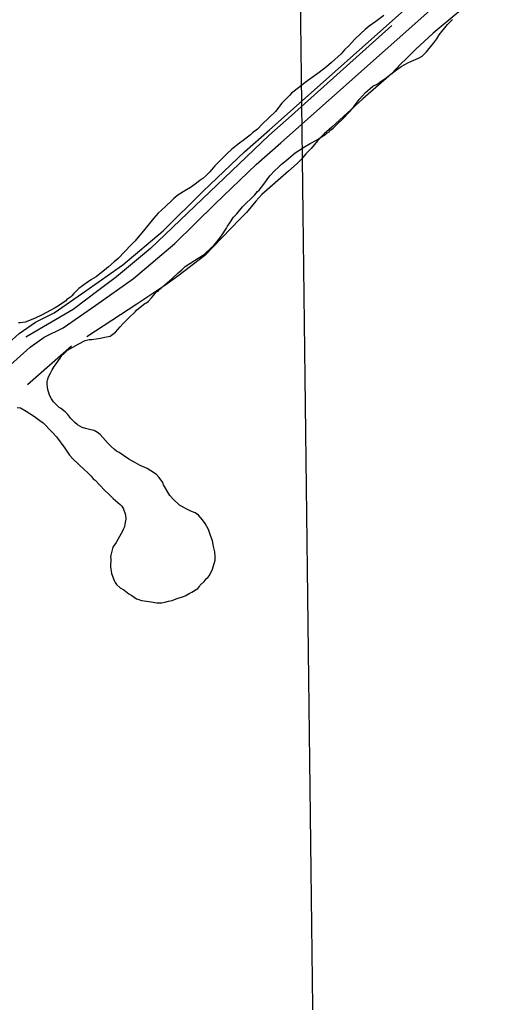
# Model space of a CAD drawing. Extents: x 3704301 to 3742427, y 506229 to 532009.
# Drawn here: x 3723890 to 3724729, y 513031 to 514730 of the extents above; entities that cross this region are included whole.
import ezdxf

# ---------------------------------------------------------------- set-up
doc = ezdxf.new("R2010")
doc.units = 0
for name, color, linetype in [('V-GRID-MAJR', 7, 'Continuous'), ('V-ROAD-CNTR', 7, 'Continuous'), ('V-SITE-VEGE', 7, 'Continuous'), ('V-TOPO-SHOR', 7, 'Continuous')]:
    doc.layers.add(name, color=color, linetype=linetype)

msp = doc.modelspace()

# ---------------------------------------------------------------- linework, layer by layer
at = {"layer": 'V-GRID-MAJR'}
msp.add_spline([(3724411.217, 511839.73000000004), (3724337.211, 517896.76900000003), (3724263.162, 523957.275), (3724189.114, 530017.796), (3724189.072, 530021.25)], degree=3, dxfattribs=at)
at = {"layer": 'V-ROAD-CNTR'}
for points in [[(3722633.919901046, 513012.9027539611), (3722634.8356913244, 513019.774934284), (3722638.166684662, 513027.64091855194), (3722648.559663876, 513038.1808974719), (3722697.579565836, 513076.95781991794), (3723907.967145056, 514163.97664587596), (3723932.361096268, 514181.200611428), (3723964.8350313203, 514197.180579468), (3724021.4349181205, 514236.58950064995), (3724086.643787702, 514282.13940954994), (3724158.195644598, 514342.76628829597), (3724227.951505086, 514411.60415062), (3724298.632363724, 514479.2420153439), (3724341.4582780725, 514517.11493959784), (3725340.516279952, 515405.57516267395), (3725366.021228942, 515428.200117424), (3725379.218202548, 515445.65608251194), (3725408.2741444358, 515488.7659962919)], [(3722609.377345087, 513036.5904614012), (3722612.776735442, 513044.62088459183), (3722628.497704, 513060.56285270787), (3722678.2316045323, 513099.9037740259), (3723889.2291825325, 514187.47059888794), (3723916.9911270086, 514207.0725596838), (3723949.55506188, 514223.0965276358), (3724004.2749524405, 514261.1974514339), (3724068.3178243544, 514305.9313619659), (3724137.933685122, 514364.91824399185), (3724207.0435469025, 514433.12010758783), (3724278.316404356, 514501.32397117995), (3724321.5543178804, 514539.560894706), (3725320.594319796, 515428.0051178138), (3725343.8852732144, 515448.6660764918), (3725354.7962513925, 515463.09804762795), (3725371.519217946, 515487.909998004)]]:
    msp.add_lwpolyline(points, dxfattribs=at)
at = {"layer": 'V-SITE-VEGE'}
for p, q in [((3724629.344, 514721.164), (3724638.085, 514729.815)), ((3724615.1180000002, 514703.304), (3724629.344, 514721.164)), ((3724605.808, 514689.764), (3724610.736, 514696.805)), ((3724610.736, 514696.805), (3724615.1180000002, 514703.304)), ((3724585.574, 514666.501), (3724593.221, 514674.07)), ((3724593.221, 514674.07), (3724602.525, 514686.522)), ((3724602.525, 514686.522), (3724605.808, 514689.764)), ((3724562.147, 514655.755), (3724580.1240000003, 514663.81200000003)), ((3724580.1240000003, 514663.81200000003), (3724585.574, 514666.501)), ((3724523.964, 514629.86600000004), (3724540.884, 514643.367)), ((3724540.884, 514643.367), (3724549.0640000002, 514648.759)), ((3724549.0640000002, 514648.759), (3724562.147, 514655.755)), ((3724513.054, 514622.318), (3724520.691, 514627.712)), ((3724520.691, 514627.712), (3724523.964, 514629.86600000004)), ((3724487.411, 514603.9740000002), (3724495.6010000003, 514610.996)), ((3724495.6010000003, 514610.996), (3724500.512, 514614.7749999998)), ((3724500.512, 514614.775), (3724508.69, 514619.08)), ((3724508.69, 514619.08), (3724513.054, 514622.318)), ((3724469.9050000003, 514582.326), (3724476.477, 514591.532)), ((3724476.477, 514591.532), (3724482.49, 514598.022)), ((3724482.49, 514598.022), (3724487.411, 514603.9740000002)), ((3724449.677, 514559.606), (3724466.075, 514577.454)), ((3724466.075, 514577.454), (3724469.9050000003, 514582.326)), ((3724437.11, 514547.715), (3724449.677, 514559.606)), ((3724424.5500000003, 514535.82400000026), (3724426.19, 514537.989)), ((3724426.19, 514537.989), (3724431.648, 514542.308)), ((3724431.648, 514542.308), (3724437.11, 514547.715)), ((3724391.833, 514515.8870000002), (3724402.73, 514521.265)), ((3724402.73, 514521.265), (3724409.823, 514526.1210000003)), ((3724409.823, 514526.121), (3724419.094, 514532.05)), ((3724419.094, 514532.05), (3724420.7320000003, 514533.672)), ((3724420.7320000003, 514533.672), (3724424.5500000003, 514535.824)), ((3724372.201, 514503.49100000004), (3724382.019, 514509.958)), ((3724382.019, 514509.958), (3724391.833, 514515.8870000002)), ((3724350.369, 514486.21400000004), (3724366.202, 514499.718)), ((3724366.202, 514499.718), (3724372.201, 514503.49100000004)), ((3724330.71, 514468.928), (3724336.719, 514474.329)), ((3724336.719, 514474.329), (3724341.637, 514479.19500000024)), ((3724341.637, 514479.19500000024), (3724350.369, 514486.21400000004)), ((3724313.751, 514447.82), (3724317.589, 514453.77900000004)), ((3724317.589, 514453.77900000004), (3724321.968, 514459.733)), ((3724321.968, 514459.733), (3724330.71, 514468.928)), ((3724303.9, 514434.827), (3724313.751, 514447.82)), ((3724274.941, 514406.174), (3724296.251, 514427.26)), ((3724296.251, 514427.26), (3724301.17, 514432.669)), ((3724301.17, 514432.669), (3724303.9, 514434.827)), ((3724265.097, 514394.26900000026), (3724274.941, 514406.174)), ((3724253.056, 514378.569), (3724259.631, 514388.319)), ((3724259.631, 514388.319), (3724265.097, 514394.26900000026)), ((3724238.809, 514356.362), (3724247.574, 514369.36100000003)), ((3724247.574, 514369.36100000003), (3724249.221, 514372.613)), ((3724249.221, 514372.613), (3724253.056, 514378.569)), ((3724230.598, 514345.536), (3724238.809, 514356.362)), ((3724208.744, 514323.912), (3724221.306, 514335.802)), ((3724221.306, 514335.802), (3724224.585, 514339.04600000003)), ((3724224.585, 514339.04600000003), (3724230.598, 514345.536)), ((3724191.84, 514313.674), (3724198.381, 514317.444)), ((3724198.381, 514317.444), (3724208.744, 514323.912)), ((3724170.014, 514297.484), (3724176.025, 514303.43200000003)), ((3724176.025, 514303.43200000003), (3724191.84, 514313.674)), ((3724153.628, 514282.354), (3724164.007, 514292.082)), ((3724164.007, 514292.082), (3724170.014, 514297.484)), ((3724134.518, 514265.60500000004), (3724137.252, 514268.851)), ((3724137.252, 514268.851), (3724153.628, 514282.354)), ((3724112.66, 514243.438), (3724117.5810000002, 514248.846)), ((3724117.5810000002, 514248.846), (3724126.33, 514259.12700000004)), ((3724126.33, 514259.12700000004), (3724129.056, 514260.74300000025)), ((3724129.056, 514260.743), (3724131.792, 514263.989)), ((3724131.792, 514263.989), (3724134.518, 514265.60499999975)), ((3724091.924, 514227.78500000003), (3724106.661, 514239.663)), ((3724106.661, 514239.663), (3724108.838, 514240.196)), ((3724108.838, 514240.196), (3724112.66, 514243.438)), ((3724077.719, 514213.729), (3724090.281, 514225.62200000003)), ((3724090.281, 514225.62200000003), (3724091.924, 514227.78500000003)), ((3724055.31, 514189.934), (3724063.508, 514198.586)), ((3724063.508, 514198.586), (3724068.974, 514204.536)), ((3724068.974, 514204.536), (3724077.719, 514213.729)), ((3724037.324, 514180.789), (3724046.032, 514182.919)), ((3724046.032, 514182.919), (3724055.31, 514189.934)), ((3723972.5300000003, 514158.304), (3723991.0640000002, 514169.07699999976)), ((3723991.0640000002, 514169.077), (3724003.057, 514175.534)), ((3724003.057, 514175.534), (3724010.131, 514177.12700000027)), ((3724010.131, 514177.12700000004), (3724014.4790000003, 514177.10500000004)), ((3724014.4790000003, 514177.10500000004), (3724029.708, 514179.2)), ((3724029.708, 514179.2), (3724037.324, 514180.789)), ((3723959.957, 514144.783), (3723963.2460000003, 514150.2)), ((3723963.2460000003, 514150.2), (3723965.429, 514151.82)), ((3723965.429, 514151.82), (3723972.5300000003, 514158.304)), ((3723946.264, 514124.746), (3723949.5530000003, 514130.167)), ((3723949.5530000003, 514130.167), (3723952.84, 514135.039)), ((3723952.84, 514135.039), (3723959.957, 514144.783)), ((3723939.674, 514112.28), (3723942.971, 514118.786)), ((3723942.971, 514118.786), (3723946.264, 514124.746)), ((3723937.437, 514100.336), (3723937.458, 514104.139)), ((3723937.949, 514094.35300000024), (3723937.437, 514100.336)), ((3723937.458, 514104.139), (3723938.017, 514106.854)), ((3723938.017, 514106.854), (3723939.674, 514112.28)), ((3723938.473, 514090.54600000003), (3723937.949, 514094.35300000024)), ((3723941.14, 514080.74900000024), (3723938.473, 514090.54600000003)), ((3723944.9080000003, 514074.207), (3723941.14, 514080.74900000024)), ((3723948.142, 514069.298), (3723944.9080000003, 514074.207)), ((3723952.469, 514064.928), (3723948.142, 514069.298)), ((3723958.419, 514059.46), (3723952.469, 514064.928)), ((3723885.588, 514059.304), (3723891.5640000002, 514058.726)), ((3723891.5640000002, 514058.72600000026), (3723901.319, 514053.24200000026)), ((3723901.319, 514053.242), (3723915.403, 514043.928)), ((3723960.588, 514058.362), (3723958.419, 514059.46)), ((3723968.7060000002, 514051.798), (3723960.588, 514058.362)), ((3723973.029, 514047.425), (3723968.7060000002, 514051.798)), ((3723978.4280000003, 514040.331), (3723973.029, 514047.425)), ((3723915.403, 514043.928), (3723924.602, 514036.8129999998)), ((3723924.602, 514036.813), (3723930.56, 514032.977)), ((3723930.56, 514032.977), (3723945.6950000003, 514017.136)), ((3723985.455, 514033.231), (3723978.4280000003, 514040.331)), ((3723989.784, 514029.403), (3723985.455, 514033.231)), ((3723997.913, 514025.01), (3723989.784, 514029.40299999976)), ((3723945.6950000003, 514017.136), (3723953.805, 514008.939)), ((3724003.882, 514023.349), (3723997.913, 514025.01000000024)), ((3724013.111, 514021.125), (3724003.882, 514023.349)), ((3724018.538, 514019.466), (3724013.111, 514021.125)), ((3724024.498, 514016.173), (3724018.538, 514019.466)), ((3724028.827, 514012.89), (3724024.498, 514016.173)), ((3724042.876, 513997.055), (3724028.827, 514012.89)), ((3723953.805, 514008.939), (3723967.8310000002, 513989.299)), ((3724047.74, 513992.13800000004), (3724042.876, 513997.055)), ((3723967.8310000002, 513989.299), (3723975.919, 513977.3)), ((3723975.919, 513977.3), (3723981.864, 513970.746)), ((3724053.6920000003, 513986.672), (3724047.74, 513992.13800000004)), ((3724056.938, 513983.935), (3724053.6920000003, 513986.672)), ((3724061.818, 513981.73600000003), (3724056.938, 513983.935)), ((3724078.606, 513970.234), (3724061.818, 513981.73600000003)), ((3723981.864, 513970.746), (3724001.873, 513951.618)), ((3724089.984, 513963.652), (3724078.606, 513970.234)), ((3724098.115, 513959.261), (3724089.984, 513963.652)), ((3724001.873, 513951.618), (3724007.284, 513947.239)), ((3724007.284, 513947.239), (3724013.227, 513940.688)), ((3724110.043, 513953.762), (3724098.115, 513959.26099999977)), ((3724116.543, 513949.922), (3724110.043, 513953.762)), ((3724126.293, 513943.35000000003), (3724116.543, 513949.9219999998)), ((3724131.157, 513938.433), (3724126.293, 513943.35000000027)), ((3724013.227, 513940.688), (3724017.0100000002, 513936.319)), ((3724017.0100000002, 513936.319), (3724020.256, 513933.583)), ((3724020.256, 513933.583), (3724027.826, 513925.934)), ((3724137.09, 513929.704), (3724131.157, 513938.433)), ((3724138.7, 513925.891), (3724137.09, 513929.704)), ((3724027.826, 513925.934), (3724037.554, 513915.55700000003)), ((3724037.554, 513915.55700000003), (3724043.503, 513910.091)), ((3724043.503, 513910.091), (3724051.611, 513901.895)), ((3724149.473, 513907.357), (3724138.7, 513925.891)), ((3724051.611, 513901.895), (3724063.514, 513891.505)), ((3724154.333, 513901.354), (3724149.473, 513907.357)), ((3724166.231, 513890.42), (3724154.333, 513901.354)), ((3724063.514, 513891.505), (3724066.217, 513888.773)), ((3724066.217, 513888.773), (3724068.919, 513885.498)), ((3724068.919, 513885.498), (3724072.662, 513874.064)), ((3724171.108, 513887.675), (3724166.231, 513890.42)), ((3724179.781, 513883.282), (3724171.108, 513887.675)), ((3724185.745, 513880.532), (3724179.781, 513883.28200000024)), ((3724193.3370000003, 513877.231), (3724185.745, 513880.5319999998)), ((3724198.752, 513873.39900000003), (3724193.3370000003, 513877.231)), ((3724073.164, 513866.454), (3724071.489, 513857.766)), ((3724072.662, 513874.064), (3724073.164, 513866.454)), ((3724205.774, 513865.211), (3724198.752, 513873.39900000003)), ((3724210.634, 513859.204), (3724205.774, 513865.211)), ((3724216.0100000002, 513848.305), (3724210.634, 513859.204)), ((3724065.4250000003, 513841.493), (3724056.647, 513826.321)), ((3724067.62, 513845.829), (3724065.4250000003, 513841.493)), ((3724068.722, 513848.538), (3724067.62, 513845.829)), ((3724070.9220000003, 513853.42100000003), (3724068.722, 513848.538)), ((3724071.489, 513857.766), (3724070.9220000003, 513853.42100000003)), ((3724219.23, 513840.135), (3724216.0100000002, 513848.305)), ((3724056.647, 513826.321), (3724051.171, 513818.197)), ((3724222.973, 513828.701), (3724219.23, 513840.135)), ((3724224.573, 513822.717), (3724222.973, 513828.701)), ((3724051.171, 513818.197), (3724047.29, 513804.086)), ((3724225.095, 513818.908), (3724224.573, 513822.717)), ((3724227.223, 513810.2020000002), (3724225.095, 513818.908)), ((3724227.725, 513802.044), (3724227.223, 513810.2020000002)), ((3724047.261, 513798.6530000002), (3724046.643, 513783.98100000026)), ((3724047.29, 513804.086), (3724046.733, 513801.373)), ((3724046.733, 513801.373), (3724047.261, 513798.6530000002)), ((3724223.258, 513779.78500000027), (3724227.69, 513795.52400000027)), ((3724227.69, 513795.52400000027), (3724227.725, 513802.044)), ((3724046.643, 513783.98100000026), (3724048.754, 513772.555)), ((3724217.765, 513768.945), (3724223.258, 513779.78500000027)), ((3724048.754, 513772.555), (3724053.039, 513760.576)), ((3724053.039, 513760.576), (3724055.193, 513756.75900000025)), ((3724055.193, 513756.75900000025), (3724057.35, 513753.48600000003)), ((3724201.916, 513752.18), (3724208.471, 513758.668)), ((3724208.471, 513758.668), (3724212.301, 513763.538)), ((3724212.301, 513763.538), (3724215.031, 513765.696)), ((3724215.031, 513765.696), (3724217.765, 513768.945)), ((3724057.35, 513753.48600000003), (3724063.844, 513748.018)), ((3724063.844, 513748.018), (3724069.801, 513744.1819999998)), ((3724069.801, 513744.18200000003), (3724078.4620000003, 513737.61400000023)), ((3724182.818, 513738.14900000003), (3724187.1780000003, 513740.299)), ((3724187.1780000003, 513740.299), (3724197.537, 513746.767)), ((3724197.537, 513746.767), (3724200.816, 513750.011)), ((3724200.816, 513750.011), (3724201.916, 513752.18)), ((3724078.4620000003, 513737.614), (3724083.879, 513734.32300000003)), ((3724083.879, 513734.32300000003), (3724092.004, 513728.847)), ((3724092.004, 513728.847), (3724094.177, 513728.292)), ((3724094.177, 513728.292), (3724100.685, 513726.082)), ((3724100.685, 513726.082), (3724105.031, 513725.51699999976)), ((3724105.031, 513725.517), (3724116.975, 513723.278)), ((3724116.975, 513723.278), (3724126.75, 513721.597)), ((3724135.448, 513722.09500000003), (3724140.89, 513723.153)), ((3724140.89, 513723.1530000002), (3724146.876, 513724.75300000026)), ((3724146.876, 513724.753), (3724153.4050000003, 513725.803)), ((3724153.4050000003, 513725.803), (3724160.483, 513728.484)), ((3724160.483, 513728.484), (3724173.006, 513732.767)), ((3724173.006, 513732.767), (3724175.73, 513733.84)), ((3724175.73, 513733.84), (3724182.818, 513738.14900000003)), ((3724126.75, 513721.597), (3724131.098, 513721.574)), ((3724131.098, 513721.574), (3724135.448, 513722.09500000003))]:
    msp.add_line(p, q, dxfattribs=at)
msp.add_lwpolyline([(3724519.1720000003, 514737.137), (3724505.5300000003, 514726.882), (3724494.073, 514718.791), (3724486.977, 514712.849), (3724479.877, 514706.365), (3724468.406, 514695.554), (3724458.565, 514684.73600000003), (3724451.463, 514677.71), (3724445.446, 514670.677), (3724429.062, 514655.542), (3724420.329, 514648.526), (3724407.23, 514638.267), (3724383.223, 514621.003), (3724373.944, 514613.441), (3724359.755, 514602.646), (3724355.932, 514598.864), (3724342.816, 514585.34500000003), (3724331.872, 514571.26900000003), (3724308.9280000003, 514549.11), (3724300.728, 514540.457), (3724292.54, 514533.977), (3724288.72, 514530.735), (3724276.168, 514521.01900000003), (3724269.6210000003, 514516.161), (3724256.522, 514505.903), (3724248.33, 514498.34), (3724240.676, 514490.228), (3724235.765, 514485.90400000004), (3724231.389, 514481.036), (3724227.02, 514477.256), (3724218.269, 514466.97500000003), (3724211.711, 514459.944), (3724206.2490000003, 514455.082), (3724201.342, 514451.846), (3724193.154, 514445.37), (3724184.971, 514439.431), (3724178.429, 514435.663), (3724172.433, 514432.433), (3724163.162, 514426.504), (3724156.065, 514420.563), (3724150.6010000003, 514415.156), (3724144.594, 514409.754), (3724141.862, 514407.05), (3724129.3000000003, 514395.16000000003), (3724121.098, 514385.96400000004), (3724104.1380000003, 514364.85500000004), (3724088.825, 514347.001), (3724082.812, 514340.511), (3724059.858, 514316.717), (3724053.309, 514311.318), (3724043.478, 514302.674), (3724040.202, 514299.43), (3724022.1920000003, 514285.395), (3724014.014, 514280.545), (3724004.738, 514274.074), (3723992.19, 514264.89900000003), (3723983.447, 514256.25), (3723980.167, 514252.461), (3723977.4390000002, 514250.302), (3723971.438, 514245.985), (3723969.796, 514243.821), (3723956.705, 514235.194), (3723951.253, 514231.963), (3723928.903, 514219.58), (3723915.2800000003, 514213.129), (3723899.486, 514206.69), (3723890.786, 514205.65), (3723888.066, 514205.664)], dxfattribs=at)
at = {"layer": 'V-TOPO-SHOR'}
msp.add_line((3723979.198, 514165.325), (3723903.217, 514098.873), dxfattribs=at)
for points in [[(3724648.798, 514743.436), (3724604.395, 514706.425), (3724573.738, 514678.136), (3724557.8850000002, 514662.186), (3724548.788, 514653.181), (3724532.67, 514635.93700000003), (3724482.8030000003, 514592.749), (3724429.289, 514543.889), (3724416.3030000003, 514532.576), (3724404.864, 514520.483), (3724393.6780000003, 514507.351), (3724384.579, 514497.83), (3724377.034, 514488.559), (3724369.239, 514481.10000000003), (3724354.69, 514467.726), (3724308.201, 514427.364), (3724298.059, 514416.299), (3724289.994, 514406.254), (3724281.671, 514396.728), (3724269.973, 514384.37700000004), (3724209.668, 514322.363), (3724162.9420000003, 514286.398), (3724140.623, 514270.479), (3724092.1040000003, 514237.885), (3724006.221, 514181.766)], [(3724533.335, 514719.436), (3724359.714, 514564.218), (3724320.221, 514529.381), (3724116.035, 514334.223), (3724057.008, 514285.473), (3724027.31, 514263.045), (3723982.3680000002, 514228.628), (3723900.77, 514181.162)]]:
    msp.add_lwpolyline(points, dxfattribs=at)

doc.saveas('drawing.dxf')
